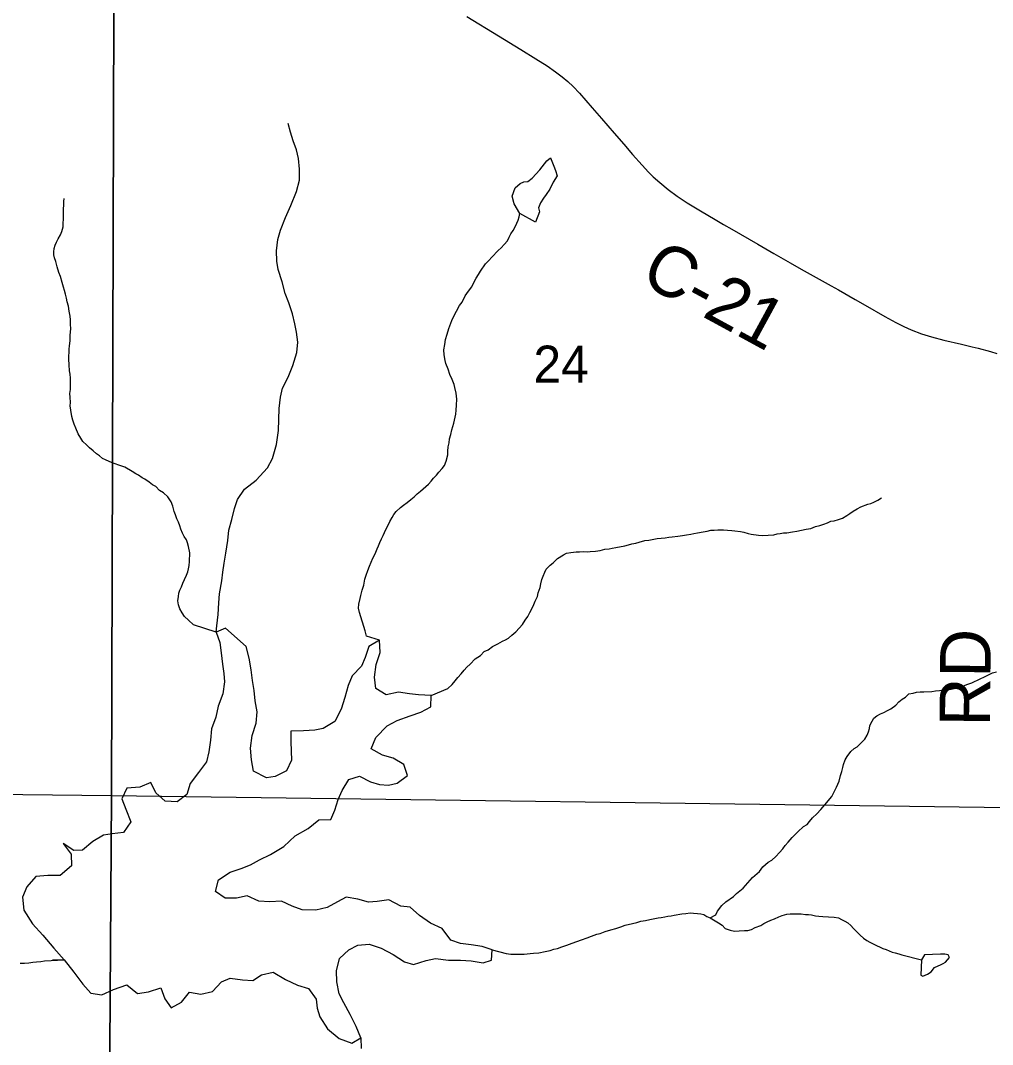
# Model space of a CAD drawing. Extents: x -8.8 to 41.4, y 0 to 34.6.
# Drawn here: x 4.221 to 5.315, y 14.274 to 15.426 of the extents above; entities that cross this region are included whole.
import ezdxf

# ---------------------------------------------------------------- set-up
doc = ezdxf.new("R2010")
doc.units = 0
for name, color, linetype in [('GM_X_Corporation', 7, 'Continuous'), ('GM_X_County_Road', 7, 'Continuous'), ('GM_X_Minor_River', 7, 'Continuous'), ('GM_X_State_Shield', 7, 'Continuous'), ('GM_X_Township_Road_Text', 7, 'Continuous'), ('GM_X_Township_Text', 7, 'Continuous')]:
    doc.layers.add(name, color=color, linetype=linetype)

msp = doc.modelspace()

# ---------------------------------------------------------------- linework, layer by layer
at = {"layer": 'GM_X_Corporation'}
for points in [[(4.3264, 15.5667), (4.3237, 14.5538), (3.3268, 14.5649), (3.3275, 15.5783)], [(4.3264, 15.5667), (5.3394, 15.5503), (5.3392, 15.4586), (5.3337, 14.5401), (4.3237, 14.5538)], [(3.3248, 14.1), (4.3207, 14.1), (4.3237, 14.5538), (3.3268, 14.5649)], [(4.3207, 14.1), (5.3314, 14.1), (5.3342, 14.4488), (5.3337, 14.5401), (4.3237, 14.5538)]]:
    msp.add_lwpolyline(points, close=True, dxfattribs=at)
at = {"layer": 'GM_X_County_Road'}
msp.add_lwpolyline([(4.7236, 15.4306), (4.7592, 15.4089), (4.7841, 15.3937), (4.8011, 15.3833), (4.8137, 15.3753), (4.8234, 15.3686), (4.8309, 15.363), (4.8372, 15.3577), (4.843, 15.3521), (4.8503, 15.3444), (4.8646, 15.328), (4.8752, 15.3158), (4.8894, 15.2994), (4.9, 15.2872), (4.9101, 15.2754), (4.9207, 15.2633), (4.9279, 15.2556), (4.9332, 15.2504), (4.9405, 15.2438), (4.9501, 15.236), (4.9602, 15.2287), (4.9715, 15.2212), (4.9863, 15.2121), (5.0029, 15.2023), (5.0125, 15.1967), (5.0217, 15.1914), (5.0508, 15.1747), (5.0691, 15.1641), (5.0873, 15.1535), (5.0998, 15.1465), (5.1335, 15.1278), (5.1416, 15.1232), (5.1604, 15.1124), (5.1717, 15.1059), (5.1938, 15.0932), (5.2064, 15.0864), (5.2152, 15.0819), (5.2236, 15.078), (5.2352, 15.0737), (5.2464, 15.0702), (5.2602, 15.0666), (5.2801, 15.0619), (5.2922, 15.059), (5.2989, 15.0574), (5.3127, 15.0537), (5.3199, 15.0515)], dxfattribs=at)
at = {"layer": 'GM_X_Minor_River'}
for points in [[(4.4413, 14.7379), (4.4419, 14.7451), (4.4434, 14.7576), (4.4442, 14.7709), (4.4452, 14.7811), (4.4476, 14.7955), (4.449, 14.8053), (4.4504, 14.8155), (4.4523, 14.8268), (4.4543, 14.8412), (4.4557, 14.8526), (4.4588, 14.8646), (4.4618, 14.8771), (4.4655, 14.8872), (4.4731, 14.8988), (4.4863, 14.909), (4.4992, 14.923), (4.5048, 14.9335), (4.5091, 14.9489), (4.5115, 14.9648), (4.5122, 14.9895), (4.5137, 15.0024), (4.5159, 15.0125), (4.5224, 15.0249), (4.5277, 15.038), (4.5323, 15.0527), (4.5334, 15.0641), (4.5318, 15.0755), (4.5299, 15.085), (4.5272, 15.0961), (4.5233, 15.1084), (4.5191, 15.1192), (4.5157, 15.1322), (4.5112, 15.146), (4.5096, 15.1555), (4.5092, 15.1669), (4.5107, 15.1798), (4.5137, 15.1903), (4.5194, 15.2046), (4.5255, 15.2181), (4.5317, 15.2339), (4.5351, 15.2467), (4.5351, 15.2588), (4.5339, 15.271), (4.5319, 15.2806), (4.528, 15.2909), (4.5249, 15.3005), (4.5222, 15.3105)], [(4.7833, 15.2089), (4.7767, 15.2201), (4.7743, 15.2285), (4.7777, 15.2379), (4.7835, 15.2427), (4.7877, 15.2448), (4.7923, 15.2451), (4.797, 15.2487), (4.8056, 15.2583), (4.8135, 15.2684), (4.8178, 15.2716), (4.8213, 15.2624), (4.8234, 15.2574), (4.8251, 15.2513), (4.8207, 15.2442), (4.8167, 15.2364), (4.8127, 15.2304), (4.8099, 15.2263), (4.8064, 15.2211), (4.8043, 15.2155), (4.8053, 15.2109), (4.8008, 15.1992)], [(4.4089, 14.8384), (4.4079, 14.8418), (4.4053, 14.8457), (4.4035, 14.8492), (4.4017, 14.8538), (4.4003, 14.8576), (4.3989, 14.8618), (4.3971, 14.8653), (4.3954, 14.8699), (4.394, 14.8738), (4.3926, 14.8795), (4.3905, 14.8845), (4.3868, 14.8903), (4.382, 14.8946), (4.3776, 14.8974), (4.3735, 14.9017), (4.3698, 14.9037), (4.3661, 14.9068), (4.3612, 14.91), (4.3579, 14.9116), (4.3541, 14.9144), (4.3508, 14.916), (4.3467, 14.9188), (4.3385, 14.9236), (4.3317, 14.9257), (4.3276, 14.9273), (4.3242, 14.9285), (4.3167, 14.9318), (4.3133, 14.9334), (4.31, 14.9362), (4.3066, 14.9385), (4.3029, 14.9421), (4.2989, 14.9452), (4.2955, 14.9487), (4.2911, 14.9523), (4.2889, 14.9561), (4.286, 14.9612), (4.2832, 14.9673), (4.2814, 14.9719), (4.28, 14.9765), (4.279, 14.9807), (4.2777, 14.9876), (4.2771, 14.9926), (4.2772, 14.9964), (4.277, 15.0025), (4.2767, 15.0066), (4.2772, 15.0108), (4.2774, 15.0188), (4.2772, 15.0237), (4.2769, 15.0283), (4.2763, 15.0321), (4.2757, 15.0386), (4.2755, 15.0451), (4.2758, 15.0564), (4.2763, 15.0602), (4.2769, 15.0659), (4.277, 15.072), (4.2776, 15.0792), (4.2774, 15.0845), (4.2772, 15.0895), (4.2769, 15.0937), (4.2759, 15.099), (4.2753, 15.1047), (4.2736, 15.1097), (4.2729, 15.1139), (4.2719, 15.1181), (4.2705, 15.1223), (4.2695, 15.1262), (4.2681, 15.1315), (4.266, 15.138), (4.2642, 15.1426), (4.2625, 15.1492), (4.2608, 15.1549), (4.2594, 15.1591), (4.2587, 15.1626), (4.2585, 15.166), (4.2589, 15.1698), (4.2602, 15.1735), (4.2618, 15.1769), (4.2634, 15.1807), (4.2662, 15.1851), (4.2678, 15.1889), (4.2691, 15.1942), (4.2695, 15.2067), (4.2696, 15.2101), (4.2699, 15.2227), (4.2704, 15.2261)], [(4.6805, 14.9044), (4.6833, 14.9078), (4.686, 14.9111), (4.6892, 14.9145), (4.6919, 14.9178), (4.6958, 14.9219), (4.6982, 14.9256), (4.7003, 14.9305), (4.702, 14.9373), (4.7021, 14.9415), (4.7026, 14.9464), (4.7035, 14.9509), (4.704, 14.9555), (4.7053, 14.9604), (4.7066, 14.9657), (4.7078, 14.9694), (4.7087, 14.9732), (4.7104, 14.98), (4.7109, 14.9834), (4.7114, 14.9876), (4.7119, 14.9932), (4.7121, 15.0001), (4.7115, 15.0069), (4.7098, 15.0131), (4.7091, 15.0165), (4.707, 15.0223), (4.7045, 15.028), (4.7024, 15.0338), (4.7, 15.0403), (4.6989, 15.0438), (4.6979, 15.0499), (4.6977, 15.0556), (4.6987, 15.0616), (4.6996, 15.0673), (4.7013, 15.0733), (4.7033, 15.0797), (4.7066, 15.0888), (4.7083, 15.0929), (4.7151, 15.1056), (4.7182, 15.1093), (4.7215, 15.1165), (4.7254, 15.1217), (4.729, 15.1265), (4.7318, 15.1321), (4.7338, 15.1363), (4.7366, 15.1404), (4.7389, 15.1441), (4.7445, 15.1523), (4.7484, 15.156), (4.7515, 15.1601), (4.7586, 15.1675), (4.7621, 15.1704), (4.7656, 15.1741), (4.7691, 15.1782), (4.7711, 15.1823), (4.7731, 15.1861), (4.7755, 15.1898), (4.7779, 15.1939), (4.7796, 15.198), (4.7812, 15.2014), (4.7824, 15.2052), (4.7833, 15.2089)], [(4.8008, 15.1992), (4.7833, 15.2089)], [(4.6251, 14.729), (4.6104, 14.7335), (4.6091, 14.7393), (4.6077, 14.7442), (4.6042, 14.755), (4.6025, 14.76), (4.6015, 14.7649), (4.602, 14.7695), (4.6033, 14.7759), (4.6041, 14.7793), (4.6058, 14.7853), (4.6075, 14.7906), (4.6088, 14.7974), (4.6101, 14.8019), (4.6121, 14.8072), (4.6138, 14.8121), (4.6158, 14.8166), (4.6175, 14.8211), (4.6195, 14.8245), (4.6211, 14.8278), (4.6227, 14.8316), (4.6239, 14.835), (4.6256, 14.8387), (4.6276, 14.8429), (4.6292, 14.8466), (4.6308, 14.85), (4.6324, 14.8534), (4.634, 14.8567), (4.6369, 14.8624), (4.6393, 14.8669), (4.6412, 14.8702), (4.644, 14.8736), (4.6487, 14.878), (4.6522, 14.8809), (4.6564, 14.8838), (4.6603, 14.8872), (4.6642, 14.8901), (4.6677, 14.8934), (4.6712, 14.8964), (4.6805, 14.9044)], [(5.0168, 14.8528), (5.0217, 14.8523), (5.0251, 14.8518), (5.0315, 14.8512), (5.0353, 14.8504), (5.0402, 14.8491), (5.0436, 14.8482), (5.0519, 14.8472), (5.0568, 14.8467), (5.0625, 14.8469), (5.069, 14.8475), (5.0728, 14.8486), (5.0762, 14.8488), (5.08, 14.8495), (5.0838, 14.8498), (5.0899, 14.8507), (5.0949, 14.8517), (5.1002, 14.8527), (5.1052, 14.8537), (5.1105, 14.8547), (5.1159, 14.8568), (5.1209, 14.8578), (5.1251, 14.8596), (5.1293, 14.861), (5.1332, 14.8628), (5.137, 14.8631), (5.1419, 14.8648), (5.1461, 14.8662), (5.1512, 14.8691), (5.1546, 14.8713), (5.1581, 14.8739), (5.1628, 14.8768), (5.167, 14.879), (5.1747, 14.8818), (5.1781, 14.8828), (5.1816, 14.8842), (5.1862, 14.8864), (5.19, 14.8889)], [(4.6832, 14.6665), (4.7021, 14.6743), (4.7068, 14.6791), (4.7103, 14.6832), (4.7134, 14.6869), (4.717, 14.691), (4.7205, 14.6951), (4.7236, 14.6984), (4.7271, 14.7017), (4.733, 14.7077), (4.7388, 14.7117), (4.7431, 14.7161), (4.7473, 14.7179), (4.7524, 14.7219), (4.7585, 14.7248), (4.7635, 14.7277), (4.767, 14.7291), (4.7705, 14.7313), (4.774, 14.7346), (4.7786, 14.7383), (4.7822, 14.7424), (4.7861, 14.7464), (4.7893, 14.7513), (4.792, 14.7554), (4.7944, 14.7599), (4.7965, 14.764), (4.7989, 14.7689), (4.8005, 14.7726), (4.8029, 14.7779), (4.8038, 14.782), (4.8059, 14.7881), (4.8067, 14.7922), (4.808, 14.7971), (4.8093, 14.8009), (4.8113, 14.8054), (4.8129, 14.8088), (4.8172, 14.8132), (4.8207, 14.8158), (4.8254, 14.8206), (4.8323, 14.8249), (4.8358, 14.8267), (4.8404, 14.8277), (4.8465, 14.8283), (4.8503, 14.8282), (4.8544, 14.8285), (4.859, 14.8284), (4.8624, 14.8286), (4.8681, 14.8292), (4.8734, 14.8299), (4.8788, 14.8312), (4.8837, 14.8318), (4.8872, 14.8325), (4.891, 14.8332), (4.9013, 14.8351), (4.9055, 14.8362), (4.9093, 14.8372), (4.9135, 14.8382), (4.9173, 14.8393), (4.9238, 14.841), (4.9284, 14.8416), (4.9338, 14.8426), (4.9376, 14.8432), (4.9421, 14.8435), (4.9467, 14.8441), (4.9509, 14.8448), (4.9547, 14.845), (4.9608, 14.846), (4.9661, 14.8466), (4.9707, 14.8476), (4.9757, 14.8483), (4.9791, 14.8489), (4.9829, 14.8496), (4.9894, 14.8509), (4.994, 14.8515), (4.9982, 14.8526), (5.002, 14.8528), (5.0061, 14.8531), (5.0122, 14.8529), (5.0168, 14.8528)], [(4.4413, 14.7379), (4.4158, 14.7462), (4.4102, 14.7513), (4.4058, 14.7556), (4.4032, 14.7595), (4.4003, 14.7641), (4.399, 14.7687), (4.3983, 14.7733), (4.3988, 14.7782), (4.3993, 14.7817), (4.4006, 14.785), (4.4022, 14.7888), (4.4038, 14.7929), (4.4058, 14.797), (4.4079, 14.8019), (4.4095, 14.8057), (4.4103, 14.8091), (4.4108, 14.8129), (4.4113, 14.8174), (4.4116, 14.8273), (4.4103, 14.8342), (4.4089, 14.8384)], [(4.9972, 14.4163), (5.0037, 14.4196), (5.0057, 14.4237), (5.0105, 14.4304), (5.0151, 14.4345), (5.0236, 14.4403), (5.0268, 14.4436), (5.0307, 14.4466), (5.0345, 14.4499), (5.0396, 14.4558), (5.0451, 14.4617), (5.0529, 14.4687), (5.0568, 14.4736), (5.0627, 14.4791), (5.0669, 14.4813), (5.0712, 14.4853), (5.0755, 14.4898), (5.0791, 14.4942), (5.0818, 14.4976), (5.085, 14.5017), (5.0897, 14.5068), (5.0959, 14.5131), (5.1025, 14.519), (5.1064, 14.5216), (5.1091, 14.5249), (5.1127, 14.529), (5.1174, 14.5334), (5.122, 14.5382), (5.1264, 14.5434), (5.1342, 14.5531), (5.137, 14.5583), (5.1395, 14.5636), (5.1427, 14.5703), (5.144, 14.5767), (5.1456, 14.5809), (5.1465, 14.5854), (5.1474, 14.5888), (5.1494, 14.5941), (5.1514, 14.5978), (5.1558, 14.6034), (5.1593, 14.6071), (5.1627, 14.6089), (5.1666, 14.6126), (5.1713, 14.6174), (5.1741, 14.6219), (5.1757, 14.6256), (5.1766, 14.6294), (5.1771, 14.6328), (5.1795, 14.6377), (5.1815, 14.6411), (5.185, 14.6436), (5.1892, 14.6458), (5.1927, 14.6476), (5.1969, 14.6497), (5.2008, 14.6515), (5.2062, 14.6556), (5.2097, 14.6593), (5.2136, 14.6626), (5.2171, 14.6647), (5.221, 14.6684), (5.2259, 14.6694), (5.2294, 14.6705), (5.2336, 14.6707), (5.2377, 14.6706), (5.2468, 14.6711), (5.251, 14.6718), (5.2556, 14.6724), (5.2598, 14.673), (5.2644, 14.6733), (5.2685, 14.6736), (5.272, 14.6746), (5.2773, 14.6756), (5.2819, 14.677), (5.2861, 14.6788), (5.2919, 14.6809), (5.3011, 14.6852), (5.3061, 14.6877), (5.31, 14.6895), (5.315, 14.692), (5.3196, 14.6934)], [(4.8588, 14.394), (4.8638, 14.3958), (4.8699, 14.3979), (4.8734, 14.3989), (4.8791, 14.4011), (4.8856, 14.4028), (4.891, 14.4045), (4.8967, 14.4063), (4.9017, 14.408), (4.9101, 14.4101), (4.9147, 14.4111), (4.9193, 14.4125), (4.9246, 14.4135), (4.9296, 14.4145), (4.9349, 14.4158), (4.9387, 14.4165), (4.9422, 14.4168), (4.9464, 14.4174), (4.9498, 14.4181), (4.9536, 14.4187), (4.957, 14.4194), (4.9654, 14.4207), (4.97, 14.4213), (4.9749, 14.4219), (4.9787, 14.4218), (4.9829, 14.4213), (4.9867, 14.4208), (4.9901, 14.42), (4.9934, 14.418), (4.9972, 14.4163), (5.0069, 14.4108), (5.011, 14.408), (5.0143, 14.4045), (5.0199, 14.4024), (5.0248, 14.4015), (5.0301, 14.4017), (5.0358, 14.402), (5.0396, 14.4022), (5.0438, 14.4032), (5.0481, 14.4054), (5.0542, 14.4079), (5.0577, 14.4101), (5.0615, 14.4119), (5.0658, 14.4137), (5.0696, 14.4154), (5.0746, 14.4176), (5.0784, 14.419), (5.0838, 14.4204), (5.0872, 14.421), (5.0997, 14.4207), (5.1047, 14.4202), (5.1081, 14.4201), (5.1115, 14.4196), (5.116, 14.4187), (5.1198, 14.4182), (5.1243, 14.4177), (5.1368, 14.4173), (5.1417, 14.4164), (5.1451, 14.4145), (5.1488, 14.4128), (5.1522, 14.4108), (5.1555, 14.4077), (5.1588, 14.4042), (5.1629, 14.4003), (5.1662, 14.3968), (5.1699, 14.3936), (5.1736, 14.3908), (5.177, 14.3889), (5.1815, 14.3868), (5.1916, 14.382), (5.1954, 14.3807), (5.1987, 14.3791), (5.2021, 14.3779), (5.2055, 14.377), (5.2096, 14.3758), (5.213, 14.3749)], [(4.752, 14.3804), (4.7676, 14.3761), (4.7729, 14.3755), (4.7828, 14.3753), (4.7881, 14.3755), (4.7949, 14.3761), (4.7984, 14.3767), (4.8044, 14.3769), (4.8117, 14.3783), (4.8174, 14.3796), (4.8212, 14.381), (4.8255, 14.382), (4.8304, 14.3838), (4.8362, 14.3855), (4.8419, 14.3877), (4.8473, 14.3898), (4.8527, 14.3915), (4.8588, 14.394)], [(5.213, 14.3749), (5.2351, 14.369)], [(5.2351, 14.369), (5.2346, 14.3519), (5.2368, 14.3507), (5.2418, 14.3528), (5.2461, 14.3557), (5.25, 14.3605), (5.2573, 14.3637), (5.2596, 14.3648), (5.2623, 14.3663), (5.2667, 14.3718), (5.2652, 14.3749), (5.2615, 14.3754), (5.2565, 14.3755)], [(5.2565, 14.3755), (5.2387, 14.3746), (5.2351, 14.369)], [(4.2209, 14.3653), (4.2255, 14.3655), (4.2304, 14.3658), (4.235, 14.3664), (4.2392, 14.3667), (4.2441, 14.3673), (4.2483, 14.3679), (4.2701, 14.369), (4.257, 14.3689)], [(4.6041, 14.2815), (4.6045, 14.2693)]]:
    msp.add_lwpolyline(points, dxfattribs=at)
at = {"layer": 'GM_X_State_Shield'}
for points in [[(4.5705, 14.5271), (4.5749, 14.5376), (4.5787, 14.5496), (4.5832, 14.5597), (4.5908, 14.5721), (4.6027, 14.5759), (4.615, 14.5694), (4.6251, 14.5665), (4.6354, 14.5658), (4.6449, 14.5678), (4.6566, 14.5765), (4.6524, 14.5888), (4.6404, 14.596), (4.6284, 14.5994), (4.6157, 14.6066), (4.621, 14.6194), (4.6339, 14.6323), (4.6451, 14.6384), (4.6597, 14.6437), (4.6716, 14.6479), (4.6828, 14.654), (4.6832, 14.6665), (4.6691, 14.6673), (4.6589, 14.6684), (4.6465, 14.6703), (4.6327, 14.6673), (4.6212, 14.6744), (4.6196, 14.6874), (4.6216, 14.7014), (4.6258, 14.7149), (4.6251, 14.729), (4.6131, 14.7218), (4.6089, 14.7094), (4.6048, 14.6996), (4.5943, 14.6889), (4.5898, 14.6777), (4.5863, 14.6645), (4.5821, 14.6513), (4.5749, 14.6375), (4.5618, 14.6295), (4.5522, 14.6275), (4.5397, 14.6267), (4.5252, 14.6264), (4.5253, 14.6143), (4.5262, 14.5937), (4.5205, 14.5817), (4.5078, 14.5753), (4.4979, 14.5741), (4.4833, 14.5813), (4.481, 14.5943), (4.4799, 14.6073), (4.4818, 14.6216), (4.4864, 14.6356), (4.4876, 14.6484), (4.4853, 14.6607), (4.4841, 14.6721), (4.4822, 14.6835), (4.4806, 14.6954), (4.4784, 14.7087), (4.475, 14.7217), (4.452, 14.7422), (4.4413, 14.7379), (4.4455, 14.7264), (4.447, 14.7146), (4.4486, 14.702), (4.4501, 14.6913), (4.4506, 14.6818), (4.4487, 14.6686), (4.4434, 14.6547), (4.4411, 14.6422), (4.4361, 14.6291), (4.435, 14.6162), (4.4331, 14.6033), (4.4305, 14.592), (4.4214, 14.5798), (4.4119, 14.5675), (4.4085, 14.5551), (4.3973, 14.5471), (4.384, 14.5478), (4.3736, 14.5569), (4.3679, 14.5688), (4.3553, 14.5635), (4.3408, 14.5624), (4.3351, 14.5504), (4.3397, 14.5385), (4.3454, 14.5243), (4.337, 14.5124), (4.3241, 14.5109), (4.3145, 14.5093), (4.3026, 14.5024), (4.2909, 14.4925), (4.281, 14.4921), (4.2691, 14.5), (4.2782, 14.488), (4.2786, 14.475), (4.2658, 14.464), (4.2517, 14.4641), (4.2384, 14.463), (4.2282, 14.4511), (4.2233, 14.4395), (4.2247, 14.425)], [(4.5447, 14.5168), (4.5568, 14.5267), (4.5705, 14.5271)], [(4.2247, 14.425), (4.2345, 14.4095), (4.2463, 14.397), (4.2588, 14.3822), (4.2701, 14.369), (4.2811, 14.3553), (4.2913, 14.3417), (4.3001, 14.3316), (4.3126, 14.3297), (4.3257, 14.3358), (4.3406, 14.341), (4.3529, 14.3312), (4.3651, 14.3331), (4.3792, 14.3376), (4.3834, 14.3253), (4.3907, 14.3152), (4.4023, 14.3213), (4.4113, 14.3328), (4.4242, 14.3306), (4.4372, 14.3336), (4.4474, 14.3443), (4.457, 14.3486), (4.4709, 14.3466), (4.4827, 14.3459), (4.4924, 14.3521), (4.5054, 14.3551), (4.5195, 14.3471), (4.533, 14.3406), (4.5454, 14.3368), (4.5538, 14.3248), (4.555, 14.3149), (4.5581, 14.3049), (4.5668, 14.2913), (4.5798, 14.2807), (4.594, 14.2753), (4.6041, 14.2815), (4.5988, 14.2942), (4.5923, 14.3077), (4.5852, 14.3208), (4.5798, 14.3308), (4.5771, 14.3442), (4.5767, 14.3568), (4.5802, 14.3707), (4.5907, 14.3803), (4.6008, 14.3857), (4.6137, 14.3868), (4.6272, 14.3822), (4.6407, 14.375), (4.6533, 14.367), (4.6635, 14.3637), (4.6777, 14.3685), (4.6883, 14.3705), (4.7027, 14.3689), (4.7164, 14.3689), (4.7285, 14.3678), (4.7417, 14.3659), (4.7513, 14.3686), (4.752, 14.3804), (4.7407, 14.3841), (4.7283, 14.386), (4.7162, 14.3875), (4.7053, 14.3913), (4.6958, 14.4045), (4.6827, 14.4102), (4.67, 14.4189), (4.6597, 14.4283), (4.6491, 14.4294), (4.6357, 14.4366), (4.6227, 14.4348), (4.6128, 14.4339), (4.6008, 14.4373), (4.5876, 14.4396), (4.5779, 14.4342), (4.5664, 14.4281), (4.5534, 14.4251), (4.5382, 14.4255), (4.5269, 14.4296), (4.515, 14.4353), (4.5017, 14.4342), (4.4892, 14.4353), (4.4764, 14.441), (4.4642, 14.4384), (4.4513, 14.4384), (4.4405, 14.4459), (4.444, 14.4591), (4.4571, 14.4678), (4.4694, 14.472), (4.4798, 14.4762), (4.4902, 14.4816), (4.5025, 14.4877), (4.5176, 14.4968), (4.5304, 14.5085), (4.5447, 14.5168)]]:
    msp.add_lwpolyline(points, dxfattribs=at)

# ---------------------------------------------------------------- texts
at = {"layer": 'GM_X_Township_Road_Text'}
for s, rotation, p in [('C-21', 331.4441, (4.9166, 15.1322)), ('RD', 89.5063, (5.3123, 14.6316))]:
    msp.add_text(s, height=0.05682, rotation=rotation, dxfattribs=at).set_placement(p)
at = {"layer": 'GM_X_Township_Text'}
msp.add_text('24', height=0.04186, rotation=0, dxfattribs=at).set_placement((4.7984, 15.0185))

doc.saveas('drawing.dxf')
